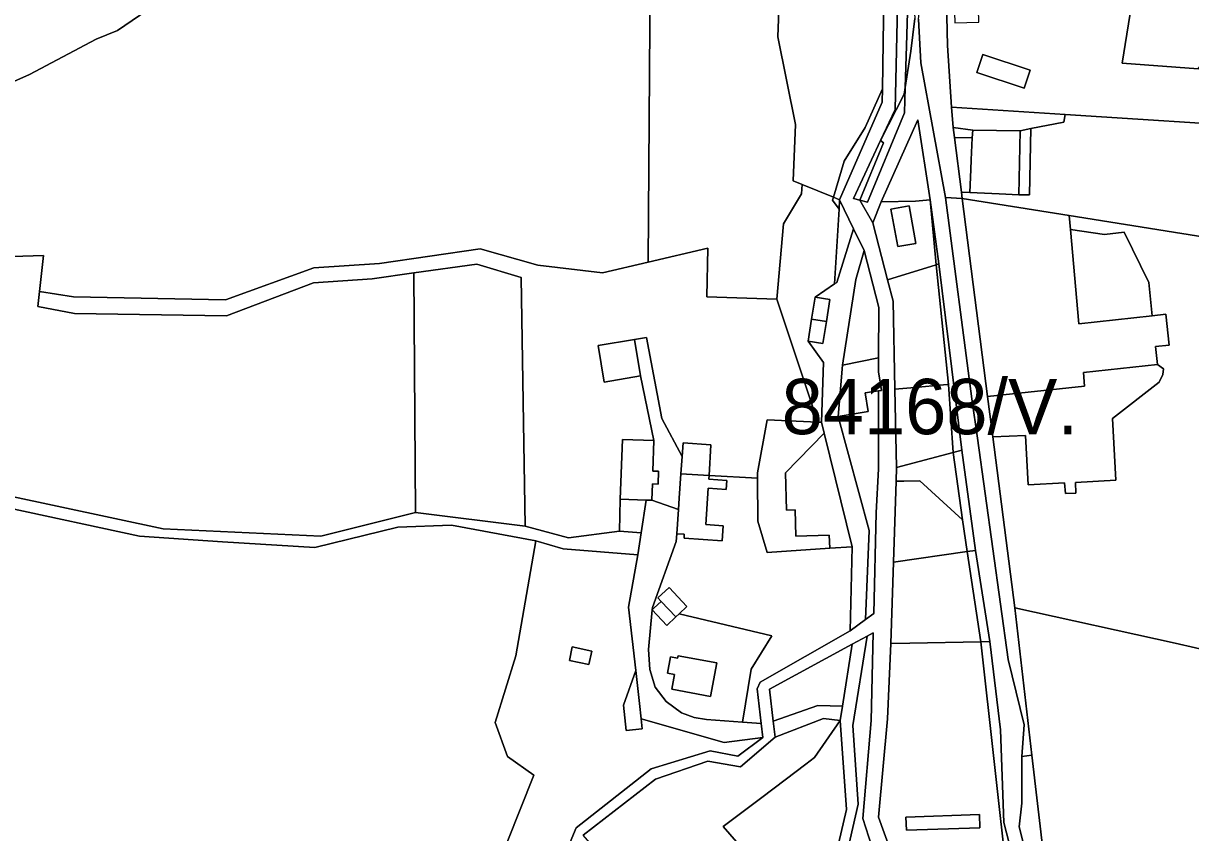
# Model space of a CAD drawing. Extents: x -477304 to -465429, y -1159113 to -1149210.
# Drawn here: x -474345.1 to -474028.8, y -1155897.7 to -1155678.3 of the extents above; entities that cross this region are included whole.
import ezdxf

# ---------------------------------------------------------------- set-up
doc = ezdxf.new("R2010")
doc.units = 0
for name, color, linetype in [('BPEJ_s', 7, 'Continuous'), ('orna_s', 7, 'Continuous'), ('ostatni_s', 7, 'Continuous'), ('trav_porost_s', 7, 'Continuous'), ('voda_s', 7, 'Continuous'), ('zahrada_s', 7, 'Continuous')]:
    doc.layers.add(name, color=color, linetype=linetype)

msp = doc.modelspace()

# ---------------------------------------------------------------- linework, layer by layer
at = {"layer": 'BPEJ_s'}
for points in [[(-474299.41, -1155666.37), (-474319.61, -1155680.19), (-474325.36, -1155682.53), (-474343.43, -1155692.1), (-474358.74, -1155698.91), (-474365.58, -1155701.08), (-474373.04, -1155703.45), (-474391.66, -1155709.38), (-474396.16, -1155710.81), (-474396.65, -1155710.93), (-474402, -1155712.22), (-474405.77, -1155713.12), (-474409.35, -1155713.98), (-474420.99, -1155716.78), (-474432.4, -1155719.53), (-474434.54, -1155720.04), (-474441.28, -1155720.96), (-474453.21, -1155702.01), (-474541.45, -1155738.49), (-474581.87, -1155674.95)], [(-474358.74, -1155698.91), (-474343.43, -1155692.1), (-474325.36, -1155682.53), (-474319.61, -1155680.19), (-474299.41, -1155666.37)]]:
    msp.add_lwpolyline(points, dxfattribs=at)
at = {"layer": 'orna_s'}
msp.add_lwpolyline([(-473983.39, -1155857.71), (-474032.99, -1155846.32), (-474076.44, -1155836.7), (-474082.4, -1155790.34), (-474073.53, -1155790), (-474072.84, -1155803.36), (-474062.96, -1155802.8), (-474062.67, -1155805.73), (-474059.92, -1155805.65), (-474059.95, -1155802.69), (-474049.07, -1155802.09), (-474049.96, -1155785.4), (-474037.35, -1155775.57), (-474036.29, -1155773.46), (-474036.15, -1155771.89), (-474037.81, -1155770.73), (-474038.34, -1155765.87), (-474034.6, -1155765.46), (-474035.5, -1155757.14), (-474039.24, -1155757.55), (-474040.14, -1155748.47), (-474046.77, -1155734.87), (-474052.13, -1155735.52), (-474061.38, -1155734.16), (-474061.73, -1155730.35), (-473987.61, -1155742.19)], dxfattribs=at)
for points in [[(-474039.24, -1155757.55), (-474059.06, -1155759.7), (-474061.38, -1155734.16), (-474052.13, -1155735.52), (-474046.77, -1155734.87), (-474040.14, -1155748.47)], [(-474222.18, -1155743.55), (-474210.23, -1155747.18), (-474209.16, -1155814.56), (-474238.87, -1155810.88), (-474239.3, -1155745.92)], [(-474037.81, -1155770.73), (-474036.15, -1155771.89), (-474036.29, -1155773.46), (-474037.35, -1155775.57), (-474049.96, -1155785.4), (-474049.07, -1155802.09), (-474059.95, -1155802.69), (-474059.92, -1155805.65), (-474062.67, -1155805.73), (-474062.96, -1155802.8), (-474072.84, -1155803.36), (-474073.53, -1155790), (-474082.4, -1155790.34), (-474083.8, -1155779.43), (-474057.53, -1155776.58), (-474057.86, -1155772.91)], [(-474172.28, -1155834.97), (-474174.13, -1155836.72), (-474174.7, -1155837.25), (-474174.66, -1155836.59), (-474168.16, -1155818.72), (-474168.02, -1155816.62), (-474166, -1155816.75), (-474166.07, -1155817.86), (-474155.72, -1155818.55), (-474155.44, -1155814.46), (-474160.19, -1155814.15), (-474159.53, -1155804.3), (-474154.63, -1155804.63), (-474154.46, -1155802.15), (-474159.36, -1155801.82), (-474159.3, -1155800.81), (-474146.17, -1155801.58), (-474146.1, -1155813.23), (-474143.55, -1155821.7), (-474126.6, -1155820.56), (-474120.5, -1155820.15), (-474121.07, -1155842.97), (-474145.43, -1155856.84), (-474146.28, -1155858.69), (-474145.17, -1155868.03), (-474150.19, -1155867.69), (-474147.9, -1155853.38), (-474142.32, -1155844.3), (-474167.39, -1155838.32), (-474165.27, -1155836.33), (-474170.13, -1155831.17), (-474173.17, -1155834.03)], [(-474170.93, -1155862.08), (-474173.89, -1155858.25), (-474175.35, -1155853.43), (-474175.67, -1155847.98), (-474174.7, -1155837.25), (-474170.72, -1155841.47), (-474168.31, -1155839.19), (-474167.39, -1155838.32), (-474142.32, -1155844.3), (-474147.9, -1155853.38), (-474150.19, -1155867.69), (-474160, -1155867.02), (-474163.33, -1155866.43), (-474166.73, -1155865.18)], [(-474157.21, -1155851.63), (-474167.68, -1155849.7), (-474167.8, -1155850.36), (-474169.78, -1155850), (-474170.59, -1155854.44), (-474168.61, -1155854.8), (-474169.34, -1155858.8), (-474158.86, -1155860.71)]]:
    msp.add_lwpolyline(points, close=True, dxfattribs=at)
at = {"layer": 'ostatni_s'}
for points in [[(-474134.03, -1155721.98), (-474136.48, -1155720.97), (-474135.84, -1155705.71), (-474140.61, -1155681.9), (-474139.86, -1155660.23), (-474139.36, -1155656.41), (-474138.54, -1155653.38), (-474120.43, -1155655.28), (-474111.28, -1155655.55), (-474111.81, -1155664.55), (-474112.3, -1155695.98), (-474116.96, -1155706.52), (-474122.65, -1155715.66), (-474125.58, -1155725.41)], [(-474093.16, -1155706.53), (-474092.82, -1155709.2), (-474090.92, -1155724.05), (-474090.71, -1155725.72), (-474095.24, -1155725.48), (-474101.93, -1155689), (-474102.55, -1155677.11), (-474099.93, -1155653.17), (-474094.6, -1155653.87), (-474095.22, -1155664.14), (-474094.98, -1155672.46), (-474094.7, -1155684.3), (-474093.55, -1155701.01)], [(-474085.09, -1155686.67), (-474072.29, -1155690.93), (-474073.93, -1155695.86), (-474086.72, -1155691.62)], [(-474112.79, -1155710.02), (-474106.44, -1155697.47), (-474106.15, -1155695.66), (-474106.36, -1155702.49), (-474116.35, -1155726.76), (-474118.44, -1155726.21), (-474111.98, -1155710.65)], [(-474063.12, -1155705.09), (-474072.07, -1155706.79), (-474075.01, -1155707.41), (-474087.85, -1155707.23), (-474093.16, -1155706.53), (-474093.55, -1155701.01), (-474062.8, -1155702.96)], [(-474075.37, -1155724.72), (-474072.46, -1155724.71), (-474072.07, -1155706.79), (-474063.12, -1155705.09), (-474062.8, -1155702.96), (-474006.49, -1155706.54), (-473992.14, -1155707.45), (-473987.61, -1155742.19), (-474061.73, -1155730.35), (-474090.71, -1155725.72), (-474090.92, -1155724.05), (-474088.66, -1155724.12), (-474082.7, -1155724.36), (-474080.68, -1155724.44)], [(-474099.41, -1155726.07), (-474103.39, -1155726.43), (-474112.69, -1155726.65), (-474102.72, -1155704.45)], [(-474092.82, -1155709.2), (-474093.16, -1155706.53), (-474087.85, -1155707.23), (-474087.95, -1155709.27)], [(-474075.01, -1155707.41), (-474072.07, -1155706.79), (-474072.46, -1155724.71), (-474075.37, -1155724.72)], [(-474092.82, -1155709.2), (-474087.95, -1155709.27), (-474088.25, -1155715.25), (-474088.36, -1155717.84), (-474088.66, -1155724.12), (-474090.92, -1155724.05)], [(-474075.37, -1155724.72), (-474080.68, -1155724.44), (-474082.7, -1155724.36), (-474088.66, -1155724.12), (-474088.36, -1155717.84), (-474088.25, -1155715.25), (-474087.95, -1155709.27), (-474087.85, -1155707.23), (-474075.01, -1155707.41)], [(-474124.05, -1155728.62), (-474125.29, -1155748.87), (-474130.58, -1155752.5), (-474131.49, -1155758.48), (-474132.4, -1155764.46), (-474128.25, -1155770.19), (-474128.78, -1155786.41), (-474129.84, -1155786.36), (-474140.96, -1155753.05), (-474139.11, -1155732.61), (-474134.28, -1155724.46), (-474134.03, -1155721.98), (-474125.58, -1155725.41), (-474125.83, -1155726.23)], [(-474124.05, -1155728.62), (-474123.9, -1155726.09), (-474120.13, -1155733.93), (-474124.71, -1155748.47), (-474125.29, -1155748.87)], [(-474097.77, -1155743.7), (-474099.41, -1155726.07), (-474096.99, -1155743.46)], [(-474076.44, -1155836.7), (-474071.78, -1155876.64), (-474074.5, -1155877.02), (-474073.86, -1155868.42), (-474078.26, -1155850.69), (-474086.52, -1155790.76), (-474088.06, -1155780.04), (-474095.24, -1155725.48), (-474090.71, -1155725.72), (-474083.8, -1155779.43), (-474082.4, -1155790.34)], [(-474083.8, -1155779.43), (-474090.71, -1155725.72), (-474061.73, -1155730.35), (-474061.38, -1155734.16), (-474059.06, -1155759.7), (-474039.24, -1155757.55), (-474035.5, -1155757.14), (-474034.6, -1155765.46), (-474038.34, -1155765.87), (-474037.81, -1155770.73), (-474057.86, -1155772.91), (-474057.53, -1155776.58)], [(-474109.99, -1155728.67), (-474105.06, -1155727.77), (-474103.22, -1155737.9), (-474108.14, -1155738.8)], [(-474130.58, -1155752.5), (-474125.29, -1155748.87), (-474124.71, -1155748.47), (-474120.13, -1155733.93), (-474117.23, -1155739.86), (-474119.5, -1155747.68), (-474123.1, -1155770.97), (-474124.26, -1155784.84), (-474115.89, -1155815.73), (-474116.91, -1155839.92), (-474121.07, -1155842.97), (-474120.5, -1155820.15), (-474128.06, -1155789.34), (-474128.78, -1155786.41), (-474128.25, -1155770.19), (-474132.4, -1155764.46), (-474128.42, -1155765.06), (-474127.51, -1155759.08), (-474126.6, -1155753.11)], [(-474093.12, -1155794.56), (-474094.39, -1155776.13), (-474097.77, -1155743.7), (-474096.99, -1155743.46), (-474090.76, -1155793.93)], [(-474130.58, -1155752.5), (-474126.6, -1155753.11), (-474127.51, -1155759.08), (-474131.49, -1155758.48)], [(-474132.4, -1155764.46), (-474131.49, -1155758.48), (-474127.51, -1155759.08), (-474128.42, -1155765.06)], [(-474187.69, -1155775.49), (-474189.33, -1155765.62), (-474179.46, -1155763.99), (-474177.83, -1155773.86)], [(-474173.11, -1155803.2), (-474172.98, -1155799.7), (-474174.53, -1155799.64), (-474174.22, -1155791.37), (-474177.83, -1155773.86), (-474179.46, -1155763.99), (-474176.23, -1155763.39), (-474172.11, -1155785.37), (-474166.6, -1155795.68), (-474166.92, -1155800.36), (-474167.37, -1155806.97), (-474167.58, -1155810.04), (-474174.82, -1155807.54), (-474174.66, -1155803.14)], [(-474112.58, -1155777.75), (-474113.37, -1155777.88), (-474116.98, -1155778.46), (-474116.15, -1155783.5), (-474122.13, -1155784.49), (-474124.26, -1155784.84), (-474123.1, -1155770.97), (-474113.36, -1155768.9), (-474113.38, -1155772.75)], [(-474143.55, -1155821.7), (-474146.1, -1155813.23), (-474146.17, -1155801.58), (-474146.18, -1155800.13), (-474143.56, -1155785.77), (-474129.84, -1155786.36), (-474128.78, -1155786.41), (-474128.06, -1155789.34), (-474138.62, -1155800.13), (-474138.32, -1155810.24), (-474135.96, -1155810.17), (-474135.76, -1155817.27), (-474126.7, -1155817.01), (-474126.6, -1155820.56)], [(-474135.76, -1155817.27), (-474135.96, -1155810.17), (-474138.32, -1155810.24), (-474138.62, -1155800.13), (-474128.06, -1155789.34), (-474120.5, -1155820.15), (-474126.6, -1155820.56), (-474126.7, -1155817.01)], [(-474173.11, -1155803.2), (-474174.66, -1155803.14), (-474174.82, -1155807.54), (-474176.32, -1155807.48), (-474183.34, -1155807.22), (-474182.74, -1155791.05), (-474174.22, -1155791.37), (-474174.53, -1155799.64), (-474172.98, -1155799.7)], [(-474159.3, -1155800.81), (-474166.92, -1155800.36), (-474166.6, -1155795.68), (-474166.35, -1155792.02), (-474158.81, -1155792.53)], [(-474090.58, -1155812.86), (-474093.12, -1155794.56), (-474090.76, -1155793.93), (-474087.05, -1155821.14), (-474089.38, -1155821.47)], [(-474154.63, -1155804.63), (-474159.53, -1155804.3), (-474160.19, -1155814.15), (-474155.44, -1155814.46), (-474155.72, -1155818.55), (-474166.07, -1155817.86), (-474166, -1155816.75), (-474168.02, -1155816.62), (-474167.58, -1155810.04), (-474167.37, -1155806.97), (-474166.92, -1155800.36), (-474159.3, -1155800.81), (-474159.36, -1155801.82), (-474154.46, -1155802.15)], [(-474089.38, -1155821.47), (-474109.31, -1155824.3), (-474108.58, -1155802.35), (-474106.55, -1155802.33), (-474102.2, -1155802.3), (-474090.58, -1155812.86)], [(-474173.89, -1155858.25), (-474170.93, -1155862.08), (-474166.73, -1155865.18), (-474163.33, -1155866.43), (-474160, -1155867.02), (-474150.19, -1155867.69), (-474145.17, -1155868.03), (-474144.71, -1155871.9), (-474155.2, -1155873.23), (-474177.68, -1155866.84), (-474178.1, -1155862.69), (-474179.12, -1155853.69), (-474181.08, -1155836.49), (-474178.62, -1155822.36), (-474177.69, -1155816.35), (-474176.32, -1155807.48), (-474174.82, -1155807.54), (-474167.58, -1155810.04), (-474168.02, -1155816.62), (-474168.16, -1155818.72), (-474174.66, -1155836.59), (-474174.7, -1155837.25), (-474175.67, -1155847.98), (-474175.35, -1155853.43)], [(-474087.05, -1155821.14), (-474083.19, -1155845.88), (-474085.68, -1155845.94), (-474089.38, -1155821.47)], [(-474167.39, -1155838.32), (-474168.31, -1155839.19), (-474172.28, -1155834.97), (-474173.17, -1155834.03), (-474170.13, -1155831.17), (-474165.27, -1155836.33)], [(-474174.7, -1155837.25), (-474174.13, -1155836.72), (-474172.28, -1155834.97), (-474168.31, -1155839.19), (-474170.72, -1155841.47)], [(-474023.28, -1155975.47), (-474024.96, -1155978.79), (-474029.23, -1155980.72), (-474048.32, -1155989.36), (-474051.04, -1155983.65), (-474060.5, -1155972.93), (-474062.07, -1155959.9), (-474071.78, -1155876.64), (-474076.44, -1155836.7), (-474032.99, -1155846.32), (-473983.39, -1155857.71), (-473971.9, -1155873.72), (-473972.4, -1155874.72), (-474015.74, -1155960.53), (-474019.79, -1155968.56)], [(-474117.63, -1155893.86), (-474111.91, -1155911.52), (-474121.74, -1155902.57), (-474118.85, -1155889.96), (-474120.3, -1155868.6), (-474116.43, -1155844.36), (-474114.78, -1155843.46), (-474115.36, -1155867.25)], [(-474074.59, -1155944.85), (-474086.25, -1155944.64), (-474088.88, -1155928.48), (-474108.08, -1155908.22), (-474113.38, -1155893.43), (-474110.96, -1155866.77), (-474110.05, -1155846.38), (-474104.91, -1155846.29), (-474085.68, -1155845.94)], [(-474085.68, -1155845.94), (-474083.19, -1155845.88), (-474080.28, -1155869.77), (-474079.45, -1155894.93), (-474076.59, -1155905.71), (-474074.83, -1155921.45), (-474074.59, -1155944.85)], [(-474191.83, -1155852.12), (-474197.14, -1155850.96), (-474196.34, -1155847.29), (-474191.03, -1155848.46)], [(-474123.15, -1155863.39), (-474129.8, -1155863.18), (-474141.91, -1155867.46), (-474142.91, -1155858.8), (-474120.47, -1155846.56)], [(-474170.59, -1155854.44), (-474169.78, -1155850), (-474167.8, -1155850.36), (-474167.68, -1155849.7), (-474157.21, -1155851.63), (-474158.86, -1155860.71), (-474169.34, -1155858.8), (-474168.61, -1155854.8)], [(-474179.12, -1155853.69), (-474178.1, -1155862.69), (-474177.68, -1155866.84), (-474177.4, -1155869.53), (-474181.73, -1155869.97), (-474182.43, -1155863.13)], [(-474141.91, -1155867.46), (-474129.8, -1155863.18), (-474123.15, -1155863.39), (-474123.76, -1155867.22), (-474128.3, -1155866.74), (-474141.41, -1155871.8)], [(-474126.77, -1155911.53), (-474132, -1155923.05), (-474155.47, -1155896.02), (-474144.97, -1155888.1), (-474138.64, -1155883.32), (-474133.08, -1155879.13), (-474130.7, -1155877.33), (-474123.76, -1155867.22), (-474122.01, -1155891.42)], [(-474074.52, -1155889.71), (-474074.5, -1155877.02), (-474071.78, -1155876.64), (-474062.07, -1155959.9), (-474060.5, -1155972.93), (-474067.3, -1155973.69), (-474071.75, -1155936.61), (-474070.67, -1155922.14), (-474073.05, -1155904.6), (-474075.27, -1155896.11)], [(-474085.92, -1155896.33), (-474086.04, -1155892.76), (-474105.94, -1155893.44), (-474105.82, -1155897.01)], [(-474105.94, -1155893.44), (-474086.04, -1155892.76), (-474085.92, -1155896.33), (-474105.82, -1155897.01)]]:
    msp.add_lwpolyline(points, close=True, dxfattribs=at)
for points in [[(-474076.59, -1155905.71), (-474079.45, -1155894.93), (-474080.28, -1155869.77), (-474083.19, -1155845.88), (-474087.05, -1155821.14), (-474090.76, -1155793.93), (-474096.99, -1155743.46), (-474099.41, -1155726.07), (-474102.72, -1155704.45), (-474112.69, -1155726.65), (-474114.9, -1155732.37), (-474118.44, -1155726.21), (-474116.35, -1155726.76), (-474106.36, -1155702.49), (-474106.15, -1155695.66), (-474104.58, -1155685.77), (-474103.53, -1155676.96)], [(-474102.55, -1155677.11), (-474101.93, -1155689), (-474095.24, -1155725.48), (-474088.06, -1155780.04), (-474086.52, -1155790.76), (-474078.26, -1155850.69), (-474073.86, -1155868.42), (-474074.5, -1155877.02), (-474074.52, -1155889.71), (-474075.27, -1155896.11), (-474073.05, -1155904.6)], [(-474349.04, -1155806.34), (-474307.18, -1155815.31), (-474264.5, -1155817.26), (-474238.87, -1155810.88), (-474209.16, -1155814.56), (-474197.39, -1155817.78), (-474183.52, -1155815.94), (-474177.69, -1155816.35), (-474178.62, -1155822.36), (-474198.78, -1155820.72), (-474206.22, -1155818.58), (-474229.11, -1155814.27), (-474243.61, -1155814.82), (-474266.11, -1155820.34), (-474291.16, -1155818.79), (-474313.65, -1155817.31), (-474349.66, -1155809.49)], [(-474126.77, -1155911.53), (-474122.01, -1155891.42), (-474123.76, -1155867.22), (-474123.15, -1155863.39), (-474120.47, -1155846.56), (-474116.43, -1155844.36), (-474120.3, -1155868.6), (-474118.85, -1155889.96), (-474121.74, -1155902.57)]]:
    msp.add_lwpolyline(points, dxfattribs=at)
at = {"layer": 'trav_porost_s'}
for points in [[(-474006.49, -1155706.54), (-474008.03, -1155683.03), (-474021.47, -1155683.57), (-474026.74, -1155690.56), (-474047.36, -1155689.09), (-474040.9, -1155649.14), (-474046.83, -1155640.64), (-474051.38, -1155631.18), (-474050.87, -1155627.89), (-474044.67, -1155628.43), (-474044.78, -1155625.92), (-474038.98, -1155626.41), (-474039.04, -1155640.04), (-474032.8, -1155648.08), (-474004.92, -1155645.56), (-473993.73, -1155636.15), (-473971.07, -1155651.85), (-473982.92, -1155740.2), (-473972.05, -1155739.78), (-473963.01, -1155746.28), (-473987.61, -1155742.19), (-473992.14, -1155707.45)], [(-474086.59, -1155663.88), (-474095.22, -1155664.14), (-474094.6, -1155653.87), (-474087.81, -1155654.83), (-474083.96, -1155634.65), (-474068.27, -1155635.61), (-474067.44, -1155631.1), (-474051.38, -1155631.18), (-474046.83, -1155640.64), (-474040.9, -1155649.14), (-474047.36, -1155689.09), (-474026.74, -1155690.56), (-474021.47, -1155683.57), (-474008.03, -1155683.03), (-474006.49, -1155706.54), (-474062.8, -1155702.96), (-474093.55, -1155701.01), (-474094.7, -1155684.3), (-474094.98, -1155672.46), (-474092.87, -1155672.4), (-474092.71, -1155678.12), (-474086.18, -1155677.93)], [(-474134.03, -1155721.98), (-474134.28, -1155724.46), (-474139.11, -1155732.61), (-474140.96, -1155753.05), (-474159.89, -1155752.39), (-474159.61, -1155739.19), (-474175.82, -1155742.98), (-474175.26, -1155665.79), (-474139.86, -1155660.23), (-474140.61, -1155681.9), (-474135.84, -1155705.71), (-474136.48, -1155720.97)], [(-474331.25, -1155756.94), (-474290.01, -1155757.52), (-474266.47, -1155748.6), (-474250.61, -1155747.49), (-474239.3, -1155745.92), (-474238.87, -1155810.88), (-474264.5, -1155817.26), (-474307.18, -1155815.31), (-474349.04, -1155806.34), (-474393.13, -1155706.03), (-474387.01, -1155697.5), (-474372.79, -1155678.39), (-474373.43, -1155742.31), (-474339.65, -1155741.16), (-474340.72, -1155750.98), (-474341.16, -1155755.04)], [(-474072.29, -1155690.93), (-474085.09, -1155686.67), (-474086.72, -1155691.62), (-474073.93, -1155695.86)], [(-474183.34, -1155807.22), (-474183.52, -1155815.94), (-474197.39, -1155817.78), (-474209.16, -1155814.56), (-474210.23, -1155747.18), (-474222.18, -1155743.55), (-474239.3, -1155745.92), (-474250.61, -1155747.49), (-474266.47, -1155748.6), (-474290.01, -1155757.52), (-474331.25, -1155756.94), (-474341.16, -1155755.04), (-474340.72, -1155750.98), (-474331.47, -1155752.42), (-474290.34, -1155753.25), (-474266.38, -1155744.53), (-474248.63, -1155743.38), (-474221.31, -1155739.42), (-474205.71, -1155743.85), (-474188.13, -1155745.86), (-474175.82, -1155742.98), (-474159.61, -1155739.19), (-474159.89, -1155752.39), (-474140.96, -1155753.05), (-474129.84, -1155786.36), (-474143.56, -1155785.77), (-474146.18, -1155800.13), (-474146.17, -1155801.58), (-474159.3, -1155800.81), (-474158.81, -1155792.53), (-474166.35, -1155792.02), (-474166.6, -1155795.68), (-474172.11, -1155785.37), (-474176.23, -1155763.39), (-474179.46, -1155763.99), (-474189.33, -1155765.62), (-474187.69, -1155775.49), (-474177.83, -1155773.86), (-474174.22, -1155791.37), (-474182.74, -1155791.05)], [(-474109.31, -1155824.3), (-474089.38, -1155821.47), (-474085.68, -1155845.94), (-474104.91, -1155846.29), (-474110.05, -1155846.38)], [(-474191.03, -1155848.46), (-474196.34, -1155847.29), (-474197.14, -1155850.96), (-474191.83, -1155852.12)]]:
    msp.add_lwpolyline(points, close=True, dxfattribs=at)
for points in [[(-474175.26, -1155665.79), (-474175.82, -1155742.98), (-474188.13, -1155745.86), (-474205.71, -1155743.85), (-474221.31, -1155739.42), (-474248.63, -1155743.38), (-474266.38, -1155744.53), (-474290.34, -1155753.25), (-474331.47, -1155752.42), (-474340.72, -1155750.98), (-474339.65, -1155741.16), (-474373.43, -1155742.31), (-474372.79, -1155678.39), (-474355.15, -1155653.13)], [(-474349.66, -1155809.49), (-474313.65, -1155817.31), (-474291.16, -1155818.79), (-474266.11, -1155820.34), (-474243.61, -1155814.82), (-474229.11, -1155814.27), (-474206.22, -1155818.58), (-474211.67, -1155849.75), (-474217.29, -1155867.81), (-474213.95, -1155877), (-474206.79, -1155882.11), (-474214.04, -1155900.22)], [(-474214.04, -1155900.22), (-474206.79, -1155882.11), (-474213.95, -1155877), (-474217.29, -1155867.81), (-474211.67, -1155849.75), (-474206.22, -1155818.58), (-474198.78, -1155820.72), (-474178.62, -1155822.36), (-474181.08, -1155836.49), (-474179.12, -1155853.69), (-474182.43, -1155863.13), (-474181.73, -1155869.97), (-474177.4, -1155869.53), (-474177.68, -1155866.84), (-474155.2, -1155873.23), (-474144.71, -1155871.9), (-474151.51, -1155876.97), (-474158.96, -1155875.49), (-474175, -1155880.36), (-474195.27, -1155896.32), (-474206.26, -1155922.54)]]:
    msp.add_lwpolyline(points, dxfattribs=at)
at = {"layer": 'voda_s'}
for points in [[(-474105.06, -1155660.05), (-474105.8, -1155684.31), (-474106.15, -1155695.66), (-474106.44, -1155697.47), (-474112.79, -1155710.02), (-474108.86, -1155701.6), (-474108.15, -1155669.54), (-474106.5, -1155633.72), (-474103.15, -1155628.39), (-474104.93, -1155649.33)], [(-474103.53, -1155676.96), (-474104.58, -1155685.77), (-474106.15, -1155695.66), (-474105.8, -1155684.31), (-474105.06, -1155660.05), (-474105.01, -1155674.17), (-474103.69, -1155674.15)], [(-474112.3, -1155695.98), (-474112.36, -1155699.61), (-474123.9, -1155726.09), (-474125.58, -1155725.41), (-474122.65, -1155715.66), (-474116.96, -1155706.52)], [(-474112.79, -1155710.02), (-474111.98, -1155710.65), (-474118.44, -1155726.21), (-474120.14, -1155725.77)], [(-474125.83, -1155726.23), (-474125.58, -1155725.41), (-474123.9, -1155726.09), (-474124.05, -1155728.62)]]:
    msp.add_lwpolyline(points, close=True, dxfattribs=at)
for points in [[(-474206.26, -1155922.54), (-474195.27, -1155896.32), (-474175, -1155880.36), (-474158.96, -1155875.49), (-474151.51, -1155876.97), (-474144.71, -1155871.9), (-474145.17, -1155868.03), (-474146.28, -1155858.69), (-474145.43, -1155856.84), (-474121.07, -1155842.97), (-474116.91, -1155839.92), (-474114.65, -1155838.27), (-474113.98, -1155810.98), (-474113.35, -1155799.05), (-474113.37, -1155777.88), (-474112.58, -1155777.75), (-474113.38, -1155772.75), (-474113.36, -1155768.9), (-474113.27, -1155755.32), (-474117.23, -1155739.86), (-474120.13, -1155733.93), (-474123.9, -1155726.09), (-474112.36, -1155699.61), (-474112.3, -1155695.98), (-474111.81, -1155664.55)], [(-474108.15, -1155669.54), (-474108.86, -1155701.6), (-474112.79, -1155710.02), (-474120.14, -1155725.77), (-474118.44, -1155726.21), (-474114.9, -1155732.37), (-474110.9, -1155747.82), (-474109.42, -1155753.57), (-474108.91, -1155777.43), (-474108.46, -1155798.66), (-474108.58, -1155802.35), (-474109.31, -1155824.3), (-474110.05, -1155846.38), (-474110.96, -1155866.77), (-474113.38, -1155893.43), (-474108.08, -1155908.22)], [(-474111.91, -1155911.52), (-474117.63, -1155893.86), (-474115.36, -1155867.25), (-474114.78, -1155843.46), (-474116.43, -1155844.36), (-474120.47, -1155846.56), (-474142.91, -1155858.8), (-474141.91, -1155867.46), (-474141.41, -1155871.8), (-474150.74, -1155879.78), (-474159.62, -1155878.28), (-474173.76, -1155883.17), (-474193.4, -1155898.32)]]:
    msp.add_lwpolyline(points, dxfattribs=at)
at = {"layer": 'zahrada_s'}
for points in [[(-474114.9, -1155732.37), (-474112.69, -1155726.65), (-474103.39, -1155726.43), (-474099.41, -1155726.07), (-474097.77, -1155743.7), (-474110.9, -1155747.82)], [(-474108.14, -1155738.8), (-474103.22, -1155737.9), (-474105.06, -1155727.77), (-474109.99, -1155728.67)], [(-474113.36, -1155768.9), (-474123.1, -1155770.97), (-474119.5, -1155747.68), (-474117.23, -1155739.86), (-474113.27, -1155755.32)], [(-474094.39, -1155776.13), (-474094.77, -1155776.16), (-474104.6, -1155777.04), (-474108.91, -1155777.43), (-474109.42, -1155753.57), (-474110.9, -1155747.82), (-474097.77, -1155743.7)], [(-474108.91, -1155777.43), (-474104.6, -1155777.04), (-474094.77, -1155776.16), (-474094.39, -1155776.13), (-474093.12, -1155794.56), (-474108.46, -1155798.66)], [(-474115.89, -1155815.73), (-474124.26, -1155784.84), (-474122.13, -1155784.49), (-474116.15, -1155783.5), (-474116.98, -1155778.46), (-474113.37, -1155777.88), (-474113.35, -1155799.05), (-474113.98, -1155810.98), (-474114.65, -1155838.27), (-474116.91, -1155839.92)], [(-474106.55, -1155802.33), (-474108.58, -1155802.35), (-474108.46, -1155798.66), (-474093.12, -1155794.56), (-474090.58, -1155812.86), (-474102.2, -1155802.3)], [(-474176.32, -1155807.48), (-474177.69, -1155816.35), (-474183.52, -1155815.94), (-474183.34, -1155807.22)], [(-474176.49, -1155947.6), (-474161.34, -1155934.47), (-474186.44, -1155906.43), (-474193.4, -1155898.32), (-474173.76, -1155883.17), (-474159.62, -1155878.28), (-474150.74, -1155879.78), (-474141.41, -1155871.8), (-474128.3, -1155866.74), (-474123.76, -1155867.22), (-474130.7, -1155877.33), (-474133.08, -1155879.13), (-474138.64, -1155883.32), (-474144.97, -1155888.1), (-474155.47, -1155896.02), (-474132, -1155923.05), (-474138.96, -1155938.94), (-474143.96, -1155948.83), (-474150.28, -1155944.15), (-474165.88, -1155953.46)]]:
    msp.add_lwpolyline(points, close=True, dxfattribs=at)

# ---------------------------------------------------------------- texts
at = {"layer": 'BPEJ_s'}
msp.add_text('84168/V.', height=15, dxfattribs=at).set_placement((-474139.62, -1155789.64))

doc.saveas('drawing.dxf')
